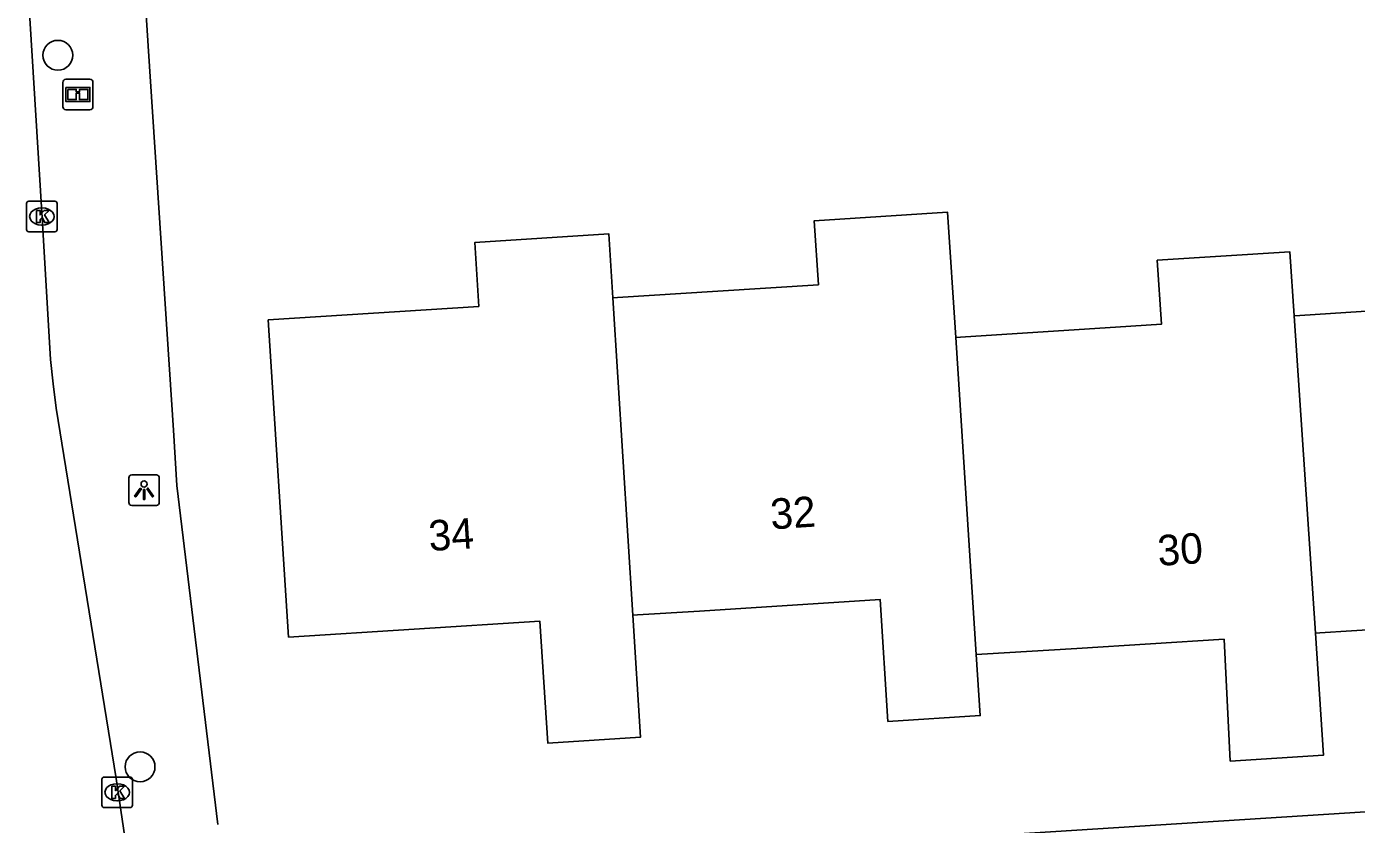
# Model space of a CAD drawing. Extents: x 159628 to 160723, y 388176 to 389416.
# Drawn here: x 160518.44 to 160562.01, y 388358.58 to 388384.71 of the extents above; entities that cross this region are included whole.
import ezdxf

# ---------------------------------------------------------------- set-up
doc = ezdxf.new("R2010")
doc.units = 0
for name, color, linetype in [('IMGEO_Boom', 7, 'Continuous'), ('IMGEO_Informatiebord', 7, 'Continuous'), ('IMGEO_Kolk', 7, 'Continuous'), ('IMGEO_Lichtpunt', 7, 'Continuous'), ('IMGEO_Muur', 7, 'Continuous'), ('IMGEO_Pand', 7, 'Continuous'), ('IMGEO_Pand_nummerreeks', 7, 'Continuous'), ('IMGEO_Rijbaan_lokaal_gesloten', 7, 'Continuous'), ('IMGEO_Voetpad_open', 7, 'Continuous')]:
    doc.layers.add(name, color=color, linetype=linetype)

msp = doc.modelspace()

# ---------------------------------------------------------------- linework, layer by layer
at = {"layer": 'IMGEO_Boom'}
for centre in [(160519.461, 388383.771), (160522.154, 388360.462)]:
    msp.add_circle(centre, 0.489, dxfattribs=at)
at = {"layer": 'IMGEO_Informatiebord'}
for p, q in [((160519.722, 388382.984), (160520.512, 388382.984)), ((160520.512, 388382.984), (160519.722, 388382.984)), ((160519.622, 388382.084), (160519.622, 388382.884)), ((160519.622, 388382.884), (160519.622, 388382.084)), ((160520.612, 388382.884), (160520.612, 388382.084)), ((160520.612, 388382.084), (160520.612, 388382.884)), ((160520.512, 388381.984), (160519.722, 388381.984)), ((160519.722, 388381.984), (160520.512, 388381.984))]:
    msp.add_line(p, q, dxfattribs=at)
for points in [[(160519.723, 388382.716), (160520.511, 388382.716), (160520.511, 388382.252), (160519.723, 388382.252), (160519.723, 388382.716)], [(160519.788, 388382.651), (160519.788, 388382.317), (160520.063, 388382.317), (160520.064, 388382.53), (160520.168, 388382.531), (160520.169, 388382.317), (160520.446, 388382.317), (160520.446, 388382.651), (160520.17, 388382.651), (160520.17, 388382.571), (160520.064, 388382.571), (160520.064, 388382.651), (160519.788, 388382.651)]]:
    msp.add_lwpolyline(points, dxfattribs=at)
for centre, start, end in [((160519.722, 388382.884), 90, 180), ((160519.722, 388382.884), 90, 180), ((160520.512, 388382.884), 0, 90), ((160520.512, 388382.884), 360, 90), ((160519.722, 388382.084), 180, 270), ((160519.722, 388382.084), 180, 270), ((160520.512, 388382.084), 270, 0), ((160520.512, 388382.084), 270, 0)]:
    msp.add_arc(centre, 0.1, start, end, dxfattribs=at)
at = {"layer": 'IMGEO_Kolk'}
for p, q in [((160518.436, 388378.064), (160518.436, 388378.916)), ((160518.511, 388378.99), (160519.363, 388378.99)), ((160518.924, 388378.77), (160518.949, 388378.77)), ((160519.437, 388378.916), (160519.437, 388378.064)), ((160518.947, 388378.21), (160518.922, 388378.21)), ((160519.363, 388377.99), (160518.511, 388377.99)), ((160520.904, 388359.201), (160520.904, 388360.053)), ((160520.979, 388360.127), (160521.831, 388360.127)), ((160521.392, 388359.907), (160521.417, 388359.907)), ((160521.905, 388360.053), (160521.905, 388359.201)), ((160521.831, 388359.127), (160520.979, 388359.127)), ((160521.415, 388359.347), (160521.39, 388359.347))]:
    msp.add_line(p, q, dxfattribs=at)
for points in [[(160518.436, 388378.064), (160518.436, 388378.916)], [(160518.511, 388378.99), (160519.363, 388378.99)], [(160518.757, 388378.69), (160518.88, 388378.69), (160518.88, 388378.539), (160519.01, 388378.69), (160519.174, 388378.69), (160519.028, 388378.539), (160519.181, 388378.29), (160519.029, 388378.29), (160518.944, 388378.454), (160518.88, 388378.387), (160518.88, 388378.29), (160518.757, 388378.29), (160518.757, 388378.69)], [(160519.437, 388378.916), (160519.437, 388378.064)], [(160519.363, 388377.99), (160518.511, 388377.99)], [(160520.904, 388359.201), (160520.904, 388360.053)], [(160520.979, 388360.127), (160521.831, 388360.127)], [(160521.905, 388360.053), (160521.905, 388359.201)], [(160521.225, 388359.827), (160521.348, 388359.827), (160521.348, 388359.676), (160521.478, 388359.827), (160521.642, 388359.827), (160521.496, 388359.676), (160521.649, 388359.427), (160521.497, 388359.427), (160521.412, 388359.591), (160521.348, 388359.524), (160521.348, 388359.427), (160521.225, 388359.427), (160521.225, 388359.827)], [(160521.831, 388359.127), (160520.979, 388359.127)]]:
    msp.add_lwpolyline(points, dxfattribs=at)
for centre, start, end in [((160518.513, 388378.914), 91.552, 178.448), ((160518.513, 388378.914), 91.552, 178.448), ((160519.361, 388378.914), 1.552, 88.448), ((160519.361, 388378.914), 1.552, 88.448), ((160518.513, 388378.066), 181.552, 268.448), ((160518.513, 388378.066), 181.552, 268.448), ((160519.361, 388378.066), 271.552, 358.448), ((160519.361, 388378.066), 271.552, 358.448), ((160520.981, 388360.051), 91.552, 178.448), ((160520.981, 388360.051), 91.552, 178.448), ((160521.829, 388360.051), 1.552, 88.448), ((160521.829, 388360.051), 1.552, 88.448), ((160520.981, 388359.203), 181.552, 268.448), ((160520.981, 388359.203), 181.552, 268.448), ((160521.829, 388359.203), 271.552, 358.448), ((160521.829, 388359.203), 271.552, 358.448)]:
    msp.add_arc(centre, 0.0765, start, end, dxfattribs=at)
for centre, major_axis, ratio, start_param, end_param in [((160518.923, 388378.49), (-0.387, 0.002), 0.722429, 4.712389, 7.853982), ((160518.948, 388378.49), (-0.39, 0.002), 0.717154, 1.570796, 4.712389), ((160521.391, 388359.627), (-0.387, 0.002), 0.722429, 4.712389, 7.853982), ((160521.416, 388359.627), (-0.39, 0.002), 0.717154, 1.570796, 4.712389)]:
    msp.add_ellipse(centre, major_axis=major_axis, ratio=ratio, start_param=start_param, end_param=end_param, dxfattribs=at)
at = {"layer": 'IMGEO_Lichtpunt'}
for p, q in [((160521.786, 388369.928), (160521.786, 388369.121)), ((160521.786, 388369.928), (160521.786, 388369.121)), ((160522.688, 388370.023), (160521.88, 388370.023)), ((160522.688, 388370.023), (160521.88, 388370.023)), ((160522.782, 388369.121), (160522.782, 388369.928)), ((160522.782, 388369.121), (160522.782, 388369.928)), ((160521.88, 388369.027), (160522.688, 388369.027)), ((160521.88, 388369.027), (160522.688, 388369.027))]:
    msp.add_line(p, q, dxfattribs=at)
for points in [[(160522.16, 388369.592), (160522.199, 388369.564), (160522.011, 388369.302), (160521.973, 388369.329), (160522.16, 388369.592)], [(160522.262, 388369.544), (160522.309, 388369.544), (160522.309, 388369.222), (160522.262, 388369.222), (160522.262, 388369.544)], [(160522.372, 388369.564), (160522.41, 388369.591), (160522.597, 388369.329), (160522.558, 388369.301), (160522.372, 388369.564)]]:
    msp.add_lwpolyline(points, dxfattribs=at)
msp.add_circle((160522.285, 388369.726), 0.0994, dxfattribs=at)
for centre, start, end in [((160521.88, 388369.928), 90, 180), ((160521.88, 388369.928), 90, 180), ((160522.688, 388369.928), 0, 90), ((160522.688, 388369.928), 0, 90), ((160521.88, 388369.121), 180, 270), ((160521.88, 388369.121), 180, 270), ((160522.688, 388369.121), 270, 0), ((160522.688, 388369.121), 270, 360)]:
    msp.add_arc(centre, 0.0946, start, end, dxfattribs=at)
at = {"layer": 'IMGEO_Muur'}
msp.add_lwpolyline([(160523.246, 388371.486), (160522.434, 388383.909)], dxfattribs=at)
at = {"layer": 'IMGEO_Pand'}
for points in [[(160537.648, 388375.823), (160537.798, 388375.833), (160541.089, 388376.043), (160544.379, 388376.254), (160544.245, 388378.348), (160548.611, 388378.627), (160548.877, 388374.529)], [(160538.301, 388365.426), (160538.552, 388361.433), (160535.51, 388361.24), (160535.257, 388365.232), (160527.02, 388364.71), (160526.353, 388375.1), (160533.253, 388375.542), (160533.118, 388377.635), (160537.516, 388377.917), (160537.648, 388375.823)], [(160559.966, 388375.238), (160560.151, 388375.25), (160565.677, 388375.605), (160566.732, 388375.673), (160566.598, 388377.766), (160570.933, 388378.044), (160571.076, 388375.95)], [(160548.877, 388374.529), (160549.035, 388374.539), (160554.61, 388374.896), (160555.615, 388374.96), (160555.481, 388377.055), (160559.825, 388377.332), (160559.966, 388375.238)], [(160537.648, 388375.823), (160538.301, 388365.426)], [(160559.966, 388375.238), (160560.664, 388364.838)], [(160548.877, 388374.529), (160549.551, 388364.136)], [(160549.551, 388364.136), (160549.68, 388362.141), (160546.658, 388361.949), (160546.405, 388365.941), (160540.479, 388365.564), (160538.451, 388365.435), (160538.301, 388365.426)], [(160571.788, 388365.551), (160572.061, 388361.56), (160568.998, 388361.364), (160568.743, 388365.356), (160563.924, 388365.047), (160560.809, 388364.847), (160560.664, 388364.838)], [(160560.664, 388364.838), (160560.932, 388360.847), (160557.87, 388360.65), (160557.67, 388364.643), (160552.845, 388364.342), (160549.736, 388364.148), (160549.551, 388364.136)]]:
    msp.add_lwpolyline(points, dxfattribs=at)
at = {"layer": 'IMGEO_Rijbaan_lokaal_gesloten'}
msp.add_lwpolyline([(160518.528, 388385.161), (160518.943, 388378.448), (160519.22, 388373.807), (160519.307, 388373.009), (160519.408, 388372.214), (160521.368, 388360.083), (160521.911, 388356.453)], dxfattribs=at)
at = {"layer": 'IMGEO_Voetpad_open'}
for points in [[(160522.133, 388388.524), (160522.434, 388383.909), (160523.246, 388371.486), (160523.363, 388369.681), (160524.702, 388358.575)], [(160533.761, 388357.171), (160630.927, 388363.34), (160718.902, 388369.02)]]:
    msp.add_lwpolyline(points, dxfattribs=at)

# ---------------------------------------------------------------- texts
at = {"layer": 'IMGEO_Pand_nummerreeks'}
for s, rotation, p in [('32', 3.6326, (160542.834, 388368.239)), ('34', 3.6326, (160531.636, 388367.528)), ('30', 3.6555, (160555.52, 388367.043))]:
    msp.add_text(s, height=1, rotation=rotation, dxfattribs=at).set_placement(p)

doc.saveas('drawing.dxf')
